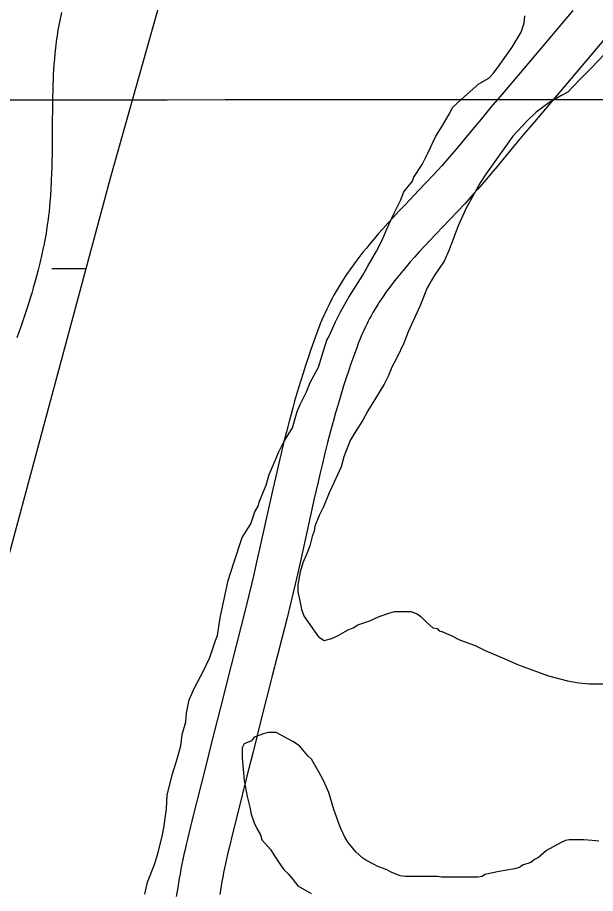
# Model space of a CAD drawing. Extents: x 3263578 to 3301413, y 764927 to 798602.
# Drawn here: x 3294402 to 3294809, y 787394 to 788012 of the extents above; entities that cross this region are included whole.
import ezdxf

# ---------------------------------------------------------------- set-up
doc = ezdxf.new("R2010")
doc.units = 0
for name, color, linetype in [('V-GRID-MAJR', 7, 'Continuous'), ('V-ROAD-CNTR', 7, 'Continuous'), ('V-SITE-VEGE', 7, 'Continuous'), ('V-WETL-SWMP', 7, 'Continuous')]:
    doc.layers.add(name, color=color, linetype=linetype)

msp = doc.modelspace()

# ---------------------------------------------------------------- linework, layer by layer
at = {"layer": 'V-GRID-MAJR'}
msp.add_spline([(3267732.67, 787953.47), (3270352.8, 787952.61), (3275593.07, 787951.47), (3280833.33, 787951.08), (3286073.6, 787951.47), (3291313.87, 787952.61), (3296554.13, 787954.52), (3299174.27, 787955.75)], degree=3, dxfattribs=at)
at = {"layer": 'V-ROAD-CNTR'}
for points in [[(3294432.52, 788015.08), (3294431.33, 788009.48), (3294430.88, 788007.24), (3294430.46, 788005.04), (3294430.07, 788002.86), (3294429.72, 788000.71), (3294429.39, 787998.58), (3294429.08, 787996.48), (3294428.81, 787994.44), (3294428.3, 787990.29), (3294427.88, 787986.28), (3294427.53, 787982.37), (3294427.23, 787978.56), (3294426.99, 787974.85), (3294426.79, 787971.23), (3294426.62, 787967.71), (3294426.49, 787964.28), (3294426.38, 787960.96), (3294426.23, 787954.43), (3294426.14, 787948.3), (3294426.06, 787936.63), (3294426.01, 787926.34), (3294425.93, 787917.26), (3294425.79, 787909.27), (3294425.7, 787905.73), (3294425.6, 787902.4), (3294425.35, 787896.21), (3294425.06, 787890.74), (3294424.74, 787885.95), (3294424.41, 787881.74), (3294424.07, 787878.06), (3294423.74, 787874.83), (3294423.42, 787871.99), (3294423.11, 787869.48), (3294422.53, 787865.18), (3294422.03, 787861.91), (3294421.62, 787859.43), (3294420.97, 787855.77), (3294420.28, 787852.22)], [(3294793.23, 788016.6), (3294783.18, 788004.63), (3294774.34, 787994.18), (3294743.23, 787957.57), (3294735.44, 787948.36), (3294729.61, 787941.42), (3294720.92, 787930.99), (3294716.57, 787925.73), (3294712.29, 787920.52), (3294709.31, 787916.93), (3294706.4, 787913.53), (3294703.53, 787910.25), (3294700.69, 787907.07), (3294697.9, 787904), (3294695.17, 787901.04), (3294689.75, 787895.26), (3294684.61, 787889.84), (3294674.84, 787879.58), (3294670.54, 787875.04), (3294666.51, 787870.73), (3294662.75, 787866.65), (3294659.25, 787862.77), (3294656, 787859.1), (3294652.97, 787855.61), (3294650.17, 787852.29), (3294647.57, 787849.14), (3294645.17, 787846.16), (3294642.94, 787843.32), (3294640.89, 787840.63), (3294638.99, 787838.08), (3294637.23, 787835.66), (3294635.67, 787833.44)], [(3294816.25, 787997.36), (3294806.12, 787985.29), (3294797.23, 787974.78), (3294766.11, 787938.17), (3294758.39, 787929.03), (3294752.62, 787922.17), (3294744, 787911.83), (3294739.73, 787906.66), (3294735.42, 787901.41), (3294732.25, 787897.6), (3294729.09, 787893.91), (3294726, 787890.37), (3294722.98, 787886.99), (3294720.03, 787883.74), (3294717.15, 787880.62), (3294711.58, 787874.68), (3294706.35, 787869.16), (3294696.59, 787858.93), (3294692.39, 787854.49), (3294688.51, 787850.33), (3294684.92, 787846.43), (3294681.61, 787842.77), (3294678.56, 787839.33), (3294675.76, 787836.1), (3294673.19, 787833.06), (3294670.83, 787830.19), (3294668.66, 787827.5), (3294666.67, 787824.96), (3294664.84, 787822.57), (3294663.16, 787820.31), (3294661.62, 787818.19), (3294660.16, 787816.12)], [(3294420.25, 787852.04), (3294419.66, 787849.2), (3294418.45, 787843.69), (3294417.25, 787838.53), (3294416.07, 787833.7), (3294414.9, 787829.19), (3294413.77, 787824.97), (3294412.66, 787821.04), (3294411.59, 787817.35), (3294410.56, 787813.91), (3294409.57, 787810.69), (3294408.61, 787807.66), (3294406.77, 787802.06), (3294405.09, 787797.16), (3294403.58, 787792.89), (3294402.21, 787789.16), (3294400.99, 787785.88)], [(3294635.56, 787833.29), (3294634.12, 787831.2), (3294632.73, 787829.14), (3294631.46, 787827.19), (3294630.25, 787825.32), (3294628.11, 787821.86), (3294626.27, 787818.75), (3294624.71, 787816), (3294623.37, 787813.55), (3294622.23, 787811.39), (3294621.23, 787809.44), (3294619.61, 787806.11), (3294618.41, 787803.53), (3294617.52, 787801.54), (3294616.27, 787798.61), (3294615.08, 787795.66), (3294613.85, 787792.49), (3294612.68, 787789.4), (3294610.46, 787783.38), (3294608.38, 787777.51), (3294606.43, 787771.81), (3294604.6, 787766.29), (3294602.89, 787760.94), (3294601.28, 787755.75), (3294599.76, 787750.72), (3294598.33, 787745.85), (3294596.98, 787741.13), (3294595.7, 787736.55), (3294594.5, 787732.12), (3294593.34, 787727.8), (3294591.19, 787719.5), (3294589.24, 787711.7), (3294587.46, 787704.39), (3294585.83, 787697.53), (3294584.33, 787691.1), (3294581.59, 787679.09), (3294572.3, 787637.24), (3294569.94, 787626.85), (3294568.15, 787619.08), (3294566.78, 787613.28), (3294564.68, 787604.57), (3294562.52, 787595.88), (3294552.15, 787555.1), (3294544.38, 787524.49), (3294538.57, 787501.52), (3294534.24, 787484.27), (3294527.78, 787458.4), (3294524.58, 787445.45), (3294521.39, 787432.46), (3294520.53, 787428.85), (3294519.7, 787425.27), (3294518.93, 787421.74), (3294518.19, 787418.26), (3294517.49, 787414.84), (3294516.83, 787411.47), (3294516.21, 787408.15), (3294515.61, 787404.86), (3294514.51, 787398.45), (3294513.52, 787392.22)], [(3294660.26, 787816.27), (3294658.91, 787814.31), (3294657.72, 787812.54), (3294656.62, 787810.87), (3294655.64, 787809.33), (3294653.78, 787806.32), (3294652.23, 787803.7), (3294650.91, 787801.39), (3294649.8, 787799.36), (3294648.86, 787797.57), (3294648.07, 787796.03), (3294646.68, 787793.19), (3294645.71, 787791.09), (3294645.01, 787789.54), (3294643.98, 787787.11), (3294642.98, 787784.63), (3294641.87, 787781.76), (3294640.78, 787778.89), (3294638.67, 787773.17), (3294636.7, 787767.63), (3294634.86, 787762.24), (3294633.13, 787757.01), (3294631.5, 787751.92), (3294629.96, 787746.98), (3294628.52, 787742.17), (3294627.15, 787737.51), (3294625.85, 787732.97), (3294624.62, 787728.57), (3294623.46, 787724.3), (3294622.36, 787720.17), (3294620.26, 787712.09), (3294618.36, 787704.5), (3294616.62, 787697.37), (3294615.03, 787690.66), (3294613.56, 787684.37), (3294610.86, 787672.51), (3294601.57, 787630.68), (3294599.19, 787620.16), (3294597.37, 787612.26), (3294595.97, 787606.32), (3294593.82, 787597.43), (3294591.61, 787588.55), (3294581.23, 787547.72), (3294573.46, 787517.12), (3294567.66, 787494.19), (3294563.34, 787476.99), (3294556.9, 787451.17), (3294553.71, 787438.27), (3294550.55, 787425.39), (3294549.73, 787422), (3294548.97, 787418.68), (3294548.25, 787415.4), (3294547.56, 787412.16), (3294546.91, 787408.97), (3294546.29, 787405.81), (3294545.71, 787402.7), (3294545.16, 787399.65), (3294544.11, 787393.56)]]:
    msp.add_lwpolyline(points, dxfattribs=at)
at = {"layer": 'V-SITE-VEGE'}
for p, q in [((3294758.76, 788007.68), (3294759.25, 788012.66)), ((3294756.77, 788001.21), (3294758.76, 788007.68)), ((3294750.29, 787990.75), (3294756.77, 788001.21)), ((3294741.32, 787977.81), (3294750.29, 787990.75)), ((3294815.52, 787985.76), (3294806.05, 787975.8)), ((3294737.34, 787972.33), (3294741.32, 787977.81)), ((3294806.05, 787975.8), (3294797.59, 787967.34)), ((3294726.88, 787964.87), (3294733.85, 787968.84)), ((3294733.85, 787968.84), (3294737.34, 787972.33)), ((3294714.43, 787953.91), (3294726.88, 787964.87)), ((3294797.59, 787967.34), (3294789.62, 787958.88)), ((3294784.64, 787956.39), (3294776.17, 787951.41)), ((3294789.62, 787958.88), (3294784.64, 787956.39)), ((3294708.45, 787948.44), (3294714.43, 787953.91)), ((3294776.17, 787951.41), (3294767.21, 787944.94)), ((3294700.98, 787934.99), (3294705.96, 787943.46)), ((3294705.96, 787943.46), (3294708.45, 787948.44)), ((3294767.21, 787944.94), (3294760.74, 787938.46)), ((3294760.74, 787938.46), (3294750.77, 787928.01)), ((3294696.5, 787928.02), (3294700.98, 787934.99)), ((3294691.02, 787916.07), (3294696.5, 787928.02)), ((3294750.77, 787928.01), (3294731.85, 787901.13)), ((3294687.03, 787908.11), (3294691.02, 787916.07)), ((3294681.05, 787899.15), (3294687.03, 787908.11)), ((3294731.85, 787901.13), (3294727.86, 787895.15)), ((3294674.08, 787888.69), (3294680.06, 787896.16)), ((3294680.06, 787896.16), (3294681.05, 787899.15)), ((3294727.86, 787895.15), (3294717.9, 787877.23)), ((3294671.59, 787882.72), (3294674.08, 787888.69)), ((3294667.11, 787873.76), (3294671.59, 787882.72)), ((3294717.9, 787877.23), (3294712.42, 787864.78)), ((3294663.62, 787866.29), (3294667.11, 787873.76)), ((3294658.14, 787853.84), (3294663.62, 787866.29)), ((3294712.42, 787864.78), (3294705.94, 787847.85)), ((3294654.65, 787846.87), (3294658.14, 787853.84)), ((3294648.68, 787836.42), (3294654.65, 787846.87)), ((3294705.94, 787847.85), (3294702.45, 787839.89)), ((3294702.45, 787839.89), (3294695.48, 787829.43)), ((3294645.19, 787829.94), (3294648.68, 787836.42)), ((3294635.23, 787814.51), (3294645.19, 787829.94)), ((3294695.48, 787829.43), (3294690.5, 787820.97)), ((3294690.5, 787820.97), (3294685.52, 787808.52)), ((3294629.25, 787804.06), (3294635.23, 787814.51)), ((3294685.52, 787808.52), (3294677.05, 787790.1)), ((3294625.76, 787797.08), (3294629.25, 787804.06)), ((3294621.28, 787787.13), (3294625.76, 787797.08)), ((3294677.05, 787790.1), (3294674.06, 787782.13)), ((3294616.29, 787773.68), (3294619.78, 787784.14)), ((3294619.78, 787784.14), (3294621.28, 787787.13)), ((3294674.06, 787782.13), (3294669.08, 787771.68)), ((3294613.8, 787765.22), (3294616.29, 787773.68)), ((3294669.08, 787771.68), (3294665.59, 787765.21)), ((3294607.83, 787754.27), (3294613.8, 787765.22)), ((3294665.59, 787765.21), (3294663.1, 787759.23)), ((3294663.1, 787759.23), (3294660.11, 787753.26)), ((3294605.34, 787747.79), (3294607.83, 787754.27)), ((3294660.11, 787753.26), (3294653.63, 787742.3)), ((3294600.85, 787738.83), (3294605.34, 787747.79)), ((3294653.63, 787742.3), (3294648.65, 787734.34)), ((3294595.37, 787722.4), (3294598.86, 787733.85)), ((3294598.86, 787733.85), (3294600.85, 787738.83)), ((3294648.65, 787734.34), (3294645.17, 787727.87)), ((3294645.17, 787727.87), (3294639.69, 787719.4)), ((3294589.39, 787712.44), (3294595.37, 787722.4)), ((3294639.69, 787719.4), (3294636.2, 787713.43)), ((3294585.91, 787705.47), (3294589.39, 787712.44)), ((3294636.2, 787713.43), (3294631.72, 787701.98)), ((3294581.42, 787695.02), (3294585.91, 787705.47)), ((3294631.72, 787701.98), (3294629.72, 787695.01)), ((3294578.93, 787689.54), (3294581.42, 787695.02)), ((3294629.72, 787695.01), (3294624.74, 787683.56)), ((3294576.94, 787682.07), (3294578.93, 787689.54)), ((3294574.95, 787677.59), (3294576.94, 787682.07)), ((3294624.74, 787683.56), (3294621.25, 787676.58)), ((3294571.96, 787670.12), (3294574.95, 787677.59)), ((3294621.25, 787676.58), (3294617.27, 787666.63)), ((3294568.97, 787663.15), (3294571.46, 787667.63)), ((3294571.46, 787667.63), (3294571.96, 787670.12)), ((3294617.27, 787666.63), (3294614.28, 787660.65)), ((3294565.98, 787654.69), (3294568.97, 787663.15)), ((3294614.28, 787660.65), (3294611.29, 787653.18)), ((3294560, 787645.23), (3294565.98, 787654.69)), ((3294610.79, 787649.7), (3294609.29, 787645.72)), ((3294611.29, 787653.18), (3294610.79, 787649.7)), ((3294554.02, 787627.3), (3294560, 787645.23)), ((3294609.29, 787645.72), (3294607.8, 787639.24)), ((3294607.8, 787639.24), (3294605.81, 787634.26)), ((3294605.81, 787634.26), (3294602.82, 787627.29)), ((3294550.03, 787614.86), (3294554.02, 787627.3)), ((3294602.82, 787627.29), (3294600.83, 787620.82)), ((3294600.83, 787620.82), (3294599.33, 787611.86)), ((3294546.55, 787598.43), (3294550.03, 787614.86)), ((3294599.33, 787611.86), (3294599.33, 787606.88)), ((3294599.33, 787606.88), (3294600.32, 787601.4)), ((3294544.55, 787588.47), (3294546.55, 787598.43)), ((3294600.32, 787601.4), (3294600.82, 787599.41)), ((3294600.82, 787599.41), (3294601.81, 787594.43)), ((3294601.81, 787594.43), (3294603.81, 787589.45)), ((3294656.59, 787589.44), (3294664.06, 787591.93)), ((3294664.06, 787591.93), (3294667.54, 787592.92)), ((3294667.54, 787592.92), (3294678.99, 787592.92)), ((3294678.99, 787592.92), (3294683.48, 787591.42)), ((3294542.56, 787576.02), (3294544.55, 787588.47)), ((3294603.81, 787589.45), (3294613.76, 787575.01)), ((3294641.65, 787583.47), (3294650.11, 787586.45)), ((3294650.11, 787586.45), (3294656.59, 787589.44)), ((3294683.48, 787591.42), (3294685.96, 787589.43)), ((3294685.96, 787589.43), (3294690.44, 787584.95)), ((3294632.68, 787578.99), (3294634.68, 787579.98)), ((3294634.68, 787579.98), (3294638.16, 787581.48)), ((3294638.16, 787581.48), (3294641.65, 787583.47)), ((3294690.44, 787584.95), (3294694.43, 787581.46)), ((3294694.43, 787581.46), (3294697.42, 787580.96)), ((3294697.42, 787580.96), (3294698.91, 787579.47)), ((3294698.91, 787579.47), (3294700.9, 787578.97)), ((3294541.06, 787572.53), (3294542.56, 787576.02)), ((3294613.76, 787575.01), (3294617.75, 787572.52)), ((3294617.75, 787572.52), (3294623.22, 787574.01)), ((3294623.22, 787574.01), (3294627.7, 787576)), ((3294627.7, 787576), (3294632.68, 787578.99)), ((3294700.9, 787578.97), (3294707.37, 787575.98)), ((3294707.37, 787575.98), (3294713.35, 787572.99)), ((3294537.08, 787560.59), (3294541.06, 787572.53)), ((3294713.35, 787572.99), (3294724.3, 787569.01)), ((3294724.3, 787569.01), (3294731.27, 787565.52)), ((3294731.27, 787565.52), (3294745.21, 787559.54)), ((3294532.59, 787551.13), (3294537.08, 787560.59)), ((3294745.21, 787559.54), (3294754.17, 787555.56)), ((3294754.17, 787555.56), (3294767.62, 787550.58)), ((3294526.12, 787538.68), (3294532.59, 787551.13)), ((3294767.62, 787550.58), (3294776.08, 787547.58)), ((3294776.08, 787547.58), (3294789.52, 787544.1)), ((3294789.52, 787544.1), (3294797.49, 787542.6)), ((3294797.49, 787542.6), (3294804.96, 787542.1)), ((3294522.63, 787530.71), (3294526.12, 787538.68)), ((3294804.96, 787542.1), (3294823.38, 787542.1)), ((3294520.63, 787521.25), (3294522.63, 787530.71)), ((3294520.14, 787515.28), (3294520.63, 787521.25)), ((3294517.64, 787506.31), (3294520.14, 787515.28)), ((3294516.65, 787498.35), (3294517.64, 787506.31)), ((3294574.91, 787506.8), (3294568.43, 787504.31)), ((3294578.39, 787507.8), (3294574.91, 787506.8)), ((3294583.87, 787507.79), (3294578.39, 787507.8)), ((3294595.82, 787501.32), (3294583.87, 787507.79)), ((3294561.46, 787499.83), (3294559.97, 787496.84)), ((3294566.44, 787501.82), (3294561.46, 787499.83)), ((3294568.43, 787504.31), (3294566.44, 787501.82)), ((3294600.3, 787498.33), (3294595.82, 787501.32)), ((3294513.66, 787487.4), (3294516.65, 787498.35)), ((3294559.97, 787496.84), (3294559.96, 787489.87)), ((3294606.27, 787491.36), (3294600.3, 787498.33)), ((3294510.67, 787477.94), (3294513.66, 787487.4)), ((3294559.96, 787489.87), (3294561.46, 787473.94)), ((3294608.76, 787488.87), (3294606.27, 787491.36)), ((3294614.24, 787479.41), (3294608.76, 787488.87)), ((3294507.18, 787463.49), (3294510.67, 787477.94)), ((3294617.22, 787473.93), (3294614.24, 787479.41)), ((3294561.46, 787473.94), (3294563.44, 787462.49)), ((3294621.21, 787465.46), (3294617.22, 787473.93)), ((3294506.68, 787454.03), (3294507.18, 787463.49)), ((3294563.44, 787462.49), (3294565.43, 787455.02)), ((3294624.69, 787453.51), (3294621.21, 787465.46)), ((3294504.68, 787440.59), (3294506.68, 787454.03)), ((3294565.43, 787455.02), (3294566.43, 787450.04)), ((3294566.43, 787450.04), (3294568.42, 787444.06)), ((3294626.18, 787449.03), (3294624.69, 787453.51)), ((3294568.42, 787444.06), (3294570.41, 787440.08)), ((3294628.17, 787443.55), (3294626.18, 787449.03)), ((3294629.66, 787440.07), (3294628.17, 787443.55)), ((3294503.69, 787435.61), (3294504.68, 787440.59)), ((3294570.41, 787440.08), (3294572.9, 787435.6)), ((3294632.65, 787433.59), (3294629.66, 787440.07)), ((3294500.7, 787423.16), (3294503.69, 787435.61)), ((3294572.9, 787435.6), (3294573.9, 787432.11)), ((3294573.9, 787432.11), (3294579.87, 787425.14)), ((3294634.64, 787430.1), (3294632.65, 787433.59)), ((3294788, 787431.57), (3294784.52, 787430.07)), ((3294790.5, 787432.06), (3294788, 787431.57)), ((3294800.95, 787432.06), (3294790.5, 787432.06)), ((3294806.93, 787431.56), (3294800.95, 787432.06)), ((3294811.41, 787431.06), (3294806.93, 787431.56)), ((3294579.87, 787425.14), (3294583.35, 787420.16)), ((3294638.13, 787426.12), (3294634.64, 787430.1)), ((3294640.12, 787423.63), (3294638.13, 787426.12)), ((3294784.52, 787430.07), (3294774.56, 787424.59)), ((3294498.21, 787414.7), (3294500.7, 787423.16)), ((3294583.35, 787420.16), (3294585.84, 787416.17)), ((3294645.1, 787419.15), (3294640.12, 787423.63)), ((3294647.09, 787417.65), (3294645.1, 787419.15)), ((3294769.08, 787419.62), (3294766.09, 787418.13)), ((3294774.56, 787424.59), (3294769.08, 787419.62)), ((3294493.22, 787402.25), (3294498.21, 787414.7)), ((3294585.84, 787416.17), (3294589.32, 787411.19)), ((3294653.06, 787414.66), (3294647.09, 787417.65)), ((3294655.55, 787413.17), (3294653.06, 787414.66)), ((3294661.52, 787411.18), (3294655.55, 787413.17)), ((3294755.64, 787412.65), (3294752.15, 787411.66)), ((3294757.63, 787414.14), (3294755.64, 787412.65)), ((3294763.6, 787416.14), (3294757.63, 787414.14)), ((3294766.09, 787418.13), (3294763.6, 787416.14)), ((3294589.32, 787411.19), (3294592.31, 787408.21)), ((3294592.31, 787408.21), (3294595.3, 787404.72)), ((3294665.01, 787409.19), (3294661.52, 787411.18)), ((3294671.48, 787406.69), (3294665.01, 787409.19)), ((3294674.97, 787406.2), (3294671.48, 787406.69)), ((3294731.23, 787407.68), (3294729.25, 787406.18)), ((3294741.19, 787409.66), (3294731.23, 787407.68)), ((3294752.15, 787411.66), (3294741.19, 787409.66)), ((3294491.23, 787393.79), (3294493.22, 787402.25)), ((3294595.3, 787404.72), (3294599.28, 787399.74)), ((3294697.87, 787406.19), (3294674.97, 787406.2)), ((3294700.36, 787405.69), (3294697.87, 787406.19)), ((3294726.26, 787405.69), (3294700.36, 787405.69)), ((3294729.25, 787406.18), (3294726.26, 787405.69)), ((3294599.28, 787399.74), (3294608.74, 787394.26))]:
    msp.add_line(p, q, dxfattribs=at)
at = {"layer": 'V-WETL-SWMP'}
for p, q in [((3294530.4, 788123.32), (3294467.2, 787899.16)), ((3294482.68, 787954.81), (3294482.89, 787954.81)), ((3294467.2, 787899.16), (3294280.1, 787205.88)), ((3294425.84, 787834.73), (3294449.82, 787834.74))]:
    msp.add_line(p, q, dxfattribs=at)

doc.saveas('drawing.dxf')
